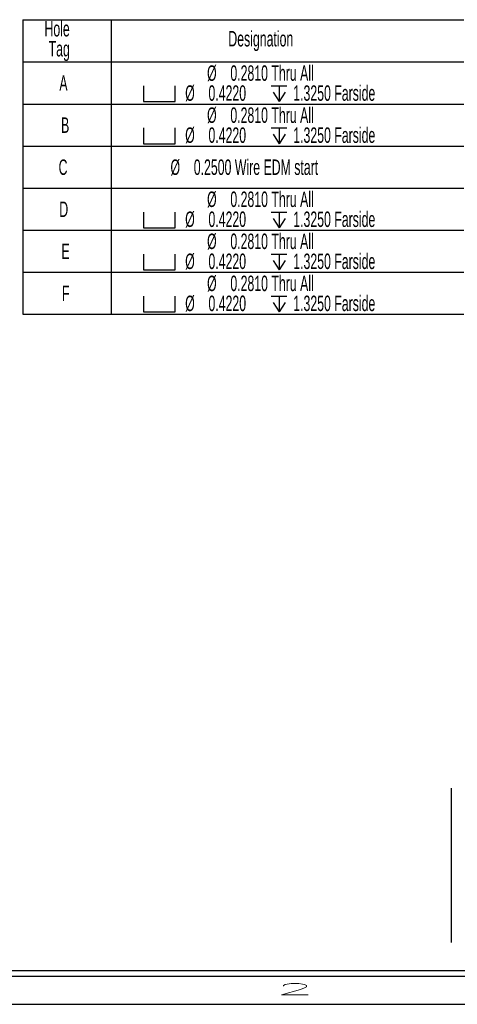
# Model space of a CAD drawing. Header units: inches. Extents: x 1802 to 2468, y -208 to -72.
# Tile 425 of 595: x 2255.3 to 2259.2, y -182.65 to -173.87. Entities that reach past the tile are written whole.
import ezdxf

# ---------------------------------------------------------------- set-up
doc = ezdxf.new("R2010")
doc.units = ezdxf.units.IN
doc.header["$LTSCALE"] = 0.5
doc.header["$MEASUREMENT"] = 0
doc.layers.add('SID-M-D', color=42, linetype='Continuous')
doc.layers.add('SID-M-S', color=105, linetype='Continuous')
doc.styles.add('R', font='ROMAND.SHX')
doc.styles.add('SLDTEXTSTYLE0', font='TXT', dxfattribs={"width": 0.5957446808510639})

# ---------------------------------------------------------------- blocks, each defined once
blk = doc.blocks.new('*U9')
at = {"layer": 'SID-M-S'}
for p, q in [((-34.00000000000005, -0.2500000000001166), (-1.13242748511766e-14, -0.2499999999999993)), ((-34.00000000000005, -0.3000000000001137), (-1.13242748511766e-14, -0.3)), ((-34.00000000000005, -0.550000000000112), (2.886579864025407e-15, -0.55))]:
    blk.add_line(p, q, dxfattribs=at)
at = {"layer": 'SID-M-D', "style": 'R', "width": 4}
blk.add_text('2', height=0.09999999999, dxfattribs=at).set_placement((-8.327455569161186, -0.4642842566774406))
blk = doc.blocks.new('SW_SYMBOL_HOLE_SPOT')
at = {"layer": 'SID-M-D', "color": 0}
for p, q in [((0, 34.44881889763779), (0, 2.952755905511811)), ((62.99212598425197, 2.952755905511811), (62.99212598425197, 34.44881889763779)), ((0, 2.952755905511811), (62.99212598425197, 2.952755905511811))]:
    blk.add_line(p, q, dxfattribs=at)
blk = doc.blocks.new('SW_SYMBOL_HOLE_DEPTH')
at = {"layer": 'SID-M-D', "color": 0}
for p, q in [((0, 34.44881889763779), (31.49606299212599, 34.44881889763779)), ((3.937007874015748, 21.8503937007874), (15.74803149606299, 2.952755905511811)), ((15.74803149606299, 34.44881889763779), (15.74803149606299, 2.952755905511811)), ((27.55905511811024, 21.8503937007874), (15.74803149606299, 2.952755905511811))]:
    blk.add_line(p, q, dxfattribs=at)

msp = doc.modelspace()

# ---------------------------------------------------------------- linework, layer by layer
at = {"layer": 'SID-M-D', "color": 0}
for p, q in [((2255.324111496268, -173.8691962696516), (2255.324111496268, -174.2441962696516)), ((2255.324111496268, -173.8691962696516), (2256.111513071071, -173.8691962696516)), ((2256.111513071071, -173.8691962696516), (2256.111513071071, -174.2441962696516)), ((2256.111513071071, -173.8691962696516), (2259.261119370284, -173.8691962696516)), ((2255.324111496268, -174.2441962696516), (2256.111513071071, -174.2441962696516)), ((2255.324111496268, -174.2441962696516), (2255.324111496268, -174.6191962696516)), ((2256.111513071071, -174.2441962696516), (2259.261119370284, -174.2441962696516)), ((2256.111513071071, -174.2441962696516), (2256.111513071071, -174.6191962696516)), ((2255.324111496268, -174.6191962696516), (2255.324111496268, -174.9941962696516)), ((2255.324111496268, -174.6191962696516), (2256.111513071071, -174.6191962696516)), ((2256.111513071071, -174.6191962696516), (2256.111513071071, -174.9941962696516)), ((2256.111513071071, -174.6191962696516), (2259.261119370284, -174.6191962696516)), ((2255.324111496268, -174.9941962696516), (2255.324111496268, -175.3691962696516)), ((2255.324111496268, -174.9941962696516), (2256.111513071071, -174.9941962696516)), ((2256.111513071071, -174.9941962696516), (2256.111513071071, -175.3691962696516)), ((2256.111513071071, -174.9941962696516), (2259.261119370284, -174.9941962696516)), ((2255.324111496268, -175.3691962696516), (2255.324111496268, -175.7441962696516)), ((2255.324111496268, -175.3691962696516), (2256.111513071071, -175.3691962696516)), ((2256.111513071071, -175.3691962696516), (2256.111513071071, -175.7441962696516)), ((2256.111513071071, -175.3691962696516), (2259.261119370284, -175.3691962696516)), ((2255.324111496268, -175.7441962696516), (2255.324111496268, -176.1191962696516)), ((2255.324111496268, -175.7441962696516), (2256.111513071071, -175.7441962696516)), ((2256.111513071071, -175.7441962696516), (2256.111513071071, -176.1191962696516)), ((2256.111513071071, -175.7441962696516), (2259.261119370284, -175.7441962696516)), ((2255.324111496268, -176.1191962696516), (2255.324111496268, -176.4941962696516)), ((2255.324111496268, -176.1191962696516), (2256.111513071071, -176.1191962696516)), ((2256.111513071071, -176.1191962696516), (2256.111513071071, -176.4941962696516)), ((2256.111513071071, -176.1191962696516), (2259.261119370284, -176.1191962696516)), ((2255.324111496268, -176.4941962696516), (2256.111513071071, -176.4941962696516)), ((2256.111513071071, -176.4941962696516), (2259.261119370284, -176.4941962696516))]:
    msp.add_line(p, q, dxfattribs=at)
at = {"layer": 'SID-M-S'}
msp.add_line((2259.150874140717, -182.0968488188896), (2259.150874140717, -180.7201821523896), dxfattribs=at)

# ---------------------------------------------------------------- block references
at = {"layer": 'SID-M-D'}
msp.add_blockref('*U9', (2265.907834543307, -182.09684881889), dxfattribs=at)
at = {"layer": 'SID-M-D', "color": 0, "xscale": 0.004470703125, "yscale": 0.004470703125, "zscale": 0.004470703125}
for name, p in [('SW_SYMBOL_HOLE_SPOT', (2256.400930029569, -174.611181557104)), ('SW_SYMBOL_HOLE_DEPTH', (2257.540602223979, -174.611181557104)), ('SW_SYMBOL_HOLE_SPOT', (2256.400930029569, -174.986181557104)), ('SW_SYMBOL_HOLE_DEPTH', (2257.540602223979, -174.986181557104)), ('SW_SYMBOL_HOLE_SPOT', (2256.400930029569, -175.736181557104)), ('SW_SYMBOL_HOLE_DEPTH', (2257.540602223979, -175.736181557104)), ('SW_SYMBOL_HOLE_SPOT', (2256.400930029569, -176.111181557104)), ('SW_SYMBOL_HOLE_DEPTH', (2257.540602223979, -176.111181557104)), ('SW_SYMBOL_HOLE_SPOT', (2256.400930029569, -176.486181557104)), ('SW_SYMBOL_HOLE_DEPTH', (2257.540602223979, -176.486181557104))]:
    msp.add_blockref(name, p, dxfattribs=at)

# ---------------------------------------------------------------- texts
at = {"layer": 'SID-M-D', "color": 0, "char_height": 0.1377952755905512, "attachment_point": 1, "style": 'SLDTEXTSTYLE0'}
for s, insert in [('Hole', (2255.516765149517, -173.8790688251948)), ('Designation', (2257.158005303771, -173.9681573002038)), ('Tag', (2255.554084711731, -174.0572457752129)), ('%%c', (2256.96816832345, -174.2744854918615)), ('0.2810 Thru All', (2257.175980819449, -174.2744854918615)), ('A', (2255.64987155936, -174.3635739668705)), ('%%c', (2256.772805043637, -174.4526624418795)), ('0.4220', (2256.980617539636, -174.4526624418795)), ('1.3250 Farside', (2257.737477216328, -174.4526624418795)), ('%%c', (2256.96816832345, -174.6494854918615)), ('0.2810 Thru All', (2257.175980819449, -174.6494854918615)), ('B', (2255.66508645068, -174.7385739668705)), ('%%c', (2256.772805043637, -174.8276624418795)), ('0.4220', (2256.980617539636, -174.8276624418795)), ('1.3250 Farside', (2257.737477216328, -174.8276624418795)), ('C', (2255.643173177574, -175.1135739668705)), ('%%c', (2256.641765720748, -175.1135739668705)), ('0.2500 Wire EDM start', (2256.849578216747, -175.1135739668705)), ('%%c', (2256.96816832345, -175.3994854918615)), ('0.2810 Thru All', (2257.175980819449, -175.3994854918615)), ('D', (2255.649488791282, -175.4885739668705)), ('%%c', (2256.772805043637, -175.5776624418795)), ('0.4220', (2256.980617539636, -175.5776624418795)), ('1.3250 Farside', (2257.737477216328, -175.5776624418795)), ('0.2810 Thru All', (2257.175980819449, -175.7744854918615)), ('%%c', (2256.96816832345, -175.7744854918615)), ('E', (2255.668531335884, -175.8635739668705)), ('1.3250 Farside', (2257.737477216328, -175.9526624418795)), ('%%c', (2256.772805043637, -175.9526624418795)), ('0.4220', (2256.980617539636, -175.9526624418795)), ('%%c', (2256.96816832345, -176.1494854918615)), ('0.2810 Thru All', (2257.175980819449, -176.1494854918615)), ('F', (2255.673315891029, -176.2385739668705)), ('%%c', (2256.772805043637, -176.3276624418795)), ('0.4220', (2256.980617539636, -176.3276624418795)), ('1.3250 Farside', (2257.737477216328, -176.3276624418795))]:
    msp.add_mtext(s, dxfattribs=dict(at, insert=insert))

doc.saveas('drawing.dxf')
